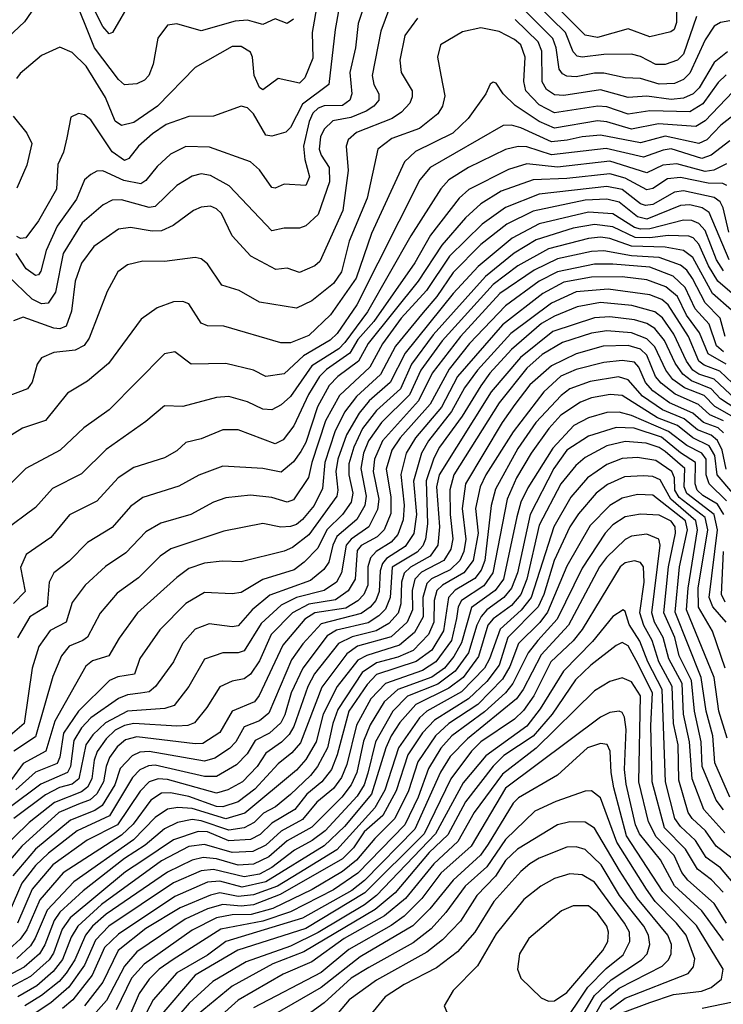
# Model space of a CAD drawing. Extents: x 1308313 to 1441400, y 959662 to 1036319.
# Tile 441 of 656: x 1375474 to 1377764, y 1022160 to 1025367. Entities that reach past the tile are written whole.
import ezdxf

# ---------------------------------------------------------------- set-up
doc = ezdxf.new("R2010")
doc.units = 0

msp = doc.modelspace()

# ---------------------------------------------------------------- linework, layer by layer
at = {"layer": '0CON10XD'}
for points in [[(1376542.2, 1025565), (1376501, 1025335), (1376479.8, 1025155), (1376395, 1025091), (1376355, 1025015.5), (1376340.2, 1024999.8), (1376295, 1024987.3), (1376275, 1024990.4), (1376235, 1025059.6), (1376215, 1025080), (1376195, 1025084.5), (1376105, 1025052.1), (1376025, 1025051.6), (1375950.5, 1025025), (1375906.7, 1024995), (1375860.9, 1024955), (1375829.6, 1024915), (1375815, 1024908.2), (1375775, 1024936.5), (1375705, 1025040.4), (1375685, 1025056.7), (1375665, 1025060.6), (1375640.9, 1025049.1), (1375627.8, 1024982.2)], [(1376600.7, 1025429.3), (1376575.8, 1025354.2), (1376566.6, 1025275), (1376548.5, 1025195), (1376555.2, 1025125), (1376549, 1025105), (1376525, 1025087.6), (1376465, 1025085.6), (1376445, 1025078.3), (1376428.1, 1025061.9), (1376416.1, 1025035), (1376397.3, 1024955), (1376401.8, 1024911.8), (1376417.6, 1024855), (1376405, 1024826.5), (1376335, 1024830.8), (1376305, 1024818.5), (1376295, 1024820), (1376255, 1024877.6), (1376225, 1024903.9), (1376091.9, 1024951.9), (1376015, 1024953.3), (1375965, 1024928.4), (1375921.2, 1024888.8), (1375885, 1024842.6), (1375868.1, 1024831.8), (1375812.9, 1024842.9), (1375745, 1024874.1), (1375725, 1024872.9), (1375705, 1024862.9), (1375684.7, 1024845), (1375658.4, 1024781.6), (1375595.8, 1024694.2), (1375559.7, 1024615), (1375542.4, 1024547.6), (1375535, 1024535.4), (1375525, 1024533.2), (1375495, 1024555.7), (1375462, 1024605)], [(1376365, 1025368.2), (1376345, 1025354.3), (1376305, 1025369.5), (1376265, 1025351.2), (1376238.4, 1025358.4), (1376215, 1025364.8), (1376175, 1025361.5), (1376065, 1025330.4), (1375985, 1025352.7), (1375955, 1025349.1), (1375923.8, 1025306.2), (1375908.3, 1025221.7), (1375894.6, 1025185), (1375879.9, 1025170.1), (1375855, 1025158.2), (1375815, 1025154.6), (1375795, 1025171.8), (1375717, 1025275), (1375645, 1025456.9)], [(1375837.7, 1025432.3), (1375775.7, 1025325), (1375765, 1025320), (1375745, 1025344.5), (1375715, 1025402.4)], [(1377612.2, 1025395), (1377612.1, 1025357.9), (1377604.5, 1025335), (1377593.1, 1025326.9), (1377525, 1025310.7), (1377455, 1025337), (1377355, 1025308.4), (1377315, 1025316.4), (1377195.9, 1025435.9)], [(1375535, 1025425.4), (1375489.9, 1025360.1), (1375398.2, 1025275)], [(1376677.6, 1025405), (1376649.7, 1025329.7), (1376621, 1025185), (1376626.6, 1025155), (1376643.3, 1025125), (1376642.6, 1025105), (1376626.5, 1025085), (1376601.2, 1025068.8), (1376551.6, 1025048.4), (1376492.8, 1025037.2), (1376465, 1025010.6), (1376453.6, 1024985), (1376449.2, 1024945), (1376454.8, 1024925), (1376480.9, 1024885), (1376481.9, 1024838.1), (1376445, 1024732.3), (1376405, 1024695.3), (1376385, 1024687.3), (1376335, 1024687.3), (1376295, 1024679.3), (1376156, 1024826), (1376095, 1024859.5), (1376065, 1024864.7), (1376035, 1024856.5), (1375985, 1024826.3), (1375915, 1024757.8), (1375895, 1024754.8), (1375805, 1024779.8), (1375775, 1024779.3), (1375745.8, 1024764.2), (1375677.4, 1024705), (1375614.9, 1024605), (1375590.5, 1024479.5), (1375566.7, 1024443.3), (1375545, 1024441.5), (1375515, 1024456.6), (1375435, 1024532.8)], [(1376443.6, 1025423.6), (1376426, 1025325), (1376428.2, 1025241.8), (1376402.3, 1025177.7), (1376385, 1025159.6), (1376315, 1025175.4), (1376265, 1025138.5), (1376255, 1025145.9), (1376237.3, 1025185), (1376232.2, 1025245), (1376225, 1025260.7), (1376195, 1025279.4), (1376165, 1025279.1), (1376045, 1025211.1), (1375922.4, 1025085), (1375845, 1025032.3), (1375805, 1025022.5), (1375785, 1025036.4), (1375753.4, 1025113.4), (1375690.2, 1025215), (1375645, 1025260), (1375605, 1025276.9), (1375545, 1025249.5), (1375475, 1025191.1), (1375463.3, 1025175)], [(1377676.7, 1025376.7), (1377635, 1025254.7), (1377615, 1025234.8), (1377575, 1025220.3), (1377545, 1025221.2), (1377495, 1025246.6), (1377465, 1025254), (1377375, 1025253.5), (1377305, 1025244.8), (1377288.3, 1025248.3), (1377275, 1025262.3), (1377250.5, 1025325), (1377158.2, 1025415)], [(1376768.9, 1025371.1), (1376727.9, 1025315), (1376711.6, 1025235), (1376715.9, 1025195), (1376751.1, 1025135), (1376751.7, 1025115), (1376744.2, 1025095), (1376717.1, 1025065), (1376686.5, 1025045), (1376570.6, 1024999.4), (1376542.6, 1024975), (1376537.1, 1024955), (1376542.8, 1024875), (1376525.5, 1024745), (1376450.5, 1024579.5), (1376435, 1024565.3), (1376385, 1024543.6), (1376345, 1024557.2), (1376307.3, 1024552.7), (1376226.2, 1024596.2), (1376165, 1024662.2), (1376130.3, 1024735), (1376115, 1024750.6), (1376095, 1024759.2), (1376065, 1024756.6), (1376040, 1024745), (1375973.4, 1024696.6), (1375935, 1024678.6), (1375905, 1024677.7), (1375835, 1024690.3), (1375795, 1024684.1), (1375715, 1024628.2), (1375675, 1024573.6), (1375654.1, 1024515), (1375642.2, 1024417.8), (1375625, 1024368.7), (1375605, 1024360), (1375585, 1024361.7), (1375485, 1024397.5), (1375453.6, 1024386.4)], [(1377778.2, 1025261.8), (1377735, 1025227.4), (1377685.4, 1025145), (1377666.6, 1025125), (1377635, 1025110.6), (1377595, 1025106.5), (1377515, 1025117.4), (1377455, 1025113.4), (1377365, 1025137.9), (1377245, 1025119.4), (1377215, 1025122.1), (1377189, 1025139), (1377174.4, 1025164.4), (1377173.6, 1025263.6), (1377161.4, 1025295), (1377086.9, 1025366.9)], [(1377785, 1025362.4), (1377755, 1025357.1), (1377735, 1025345.7), (1377705, 1025300.7), (1377655, 1025192.4), (1377635, 1025172), (1377605, 1025158.9), (1377555, 1025156.6), (1377495, 1025175.5), (1377445, 1025177.7), (1377375, 1025192.4), (1377345, 1025192.7), (1377285, 1025181), (1377255, 1025182.8), (1377240.5, 1025190.5), (1377230.5, 1025205), (1377219.9, 1025275), (1377209.3, 1025305), (1377119.7, 1025395)], [(1377773.1, 1025186.9), (1377747.6, 1025162.4), (1377697.3, 1025092.7), (1377655, 1025066.8), (1377525, 1025070.1), (1377455, 1025058.5), (1377385, 1025082.6), (1377355.4, 1025085.4), (1377215, 1025062.8), (1377165, 1025089.6), (1377122, 1025135), (1377115.1, 1025165), (1377119, 1025245), (1377104.8, 1025285), (1377085, 1025302.2), (1377035, 1025328.6), (1376975, 1025339.6), (1376915, 1025327.2), (1376843.6, 1025285), (1376833.8, 1025245), (1376845, 1025186.2), (1376858.1, 1025118.1), (1376849.8, 1025085), (1376835, 1025060), (1376775, 1025012), (1376685, 1024979.6), (1376639.3, 1024945), (1376605.5, 1024785), (1376546.8, 1024645), (1376521, 1024545), (1376495, 1024507), (1376425, 1024451.6), (1376375, 1024426.7), (1376255, 1024446.5), (1376188.6, 1024485), (1376132, 1024502), (1376085, 1024572.1), (1376065, 1024587.9), (1376045, 1024592.3), (1375945, 1024579.7), (1375875, 1024580), (1375825, 1024568.2), (1375793.8, 1024545), (1375758.3, 1024481.8), (1375700.3, 1024329.7), (1375684.2, 1024305.8), (1375655, 1024290), (1375585, 1024283.3), (1375544.7, 1024265.3), (1375530.4, 1024245), (1375514.3, 1024185.7), (1375498.8, 1024165), (1375395.6, 1024125)], [(1377795, 1025132), (1377705, 1025037.5), (1377675, 1025018.4), (1377553, 1025027), (1377465, 1025009.8), (1377385, 1025034.4), (1377355, 1025036.8), (1377215, 1025013.5), (1377165, 1025034.9), (1377086.9, 1025086.9), (1377047.7, 1025125), (1377025, 1025160), (1377015, 1025163.3), (1377005, 1025156.7), (1376991.1, 1025125), (1376934.1, 1025045), (1376883.4, 1024996.6), (1376762.7, 1024937.3), (1376726.5, 1024903.5), (1376619.5, 1024670.5), (1376569.3, 1024525), (1376485.6, 1024405), (1376415, 1024337.9), (1376355, 1024313.9), (1376324.2, 1024314.2), (1376138.7, 1024368.7), (1376085, 1024369.4), (1376065, 1024378.8), (1376025, 1024440.8), (1376005, 1024448.7), (1375975, 1024447.3), (1375921.2, 1024428.8), (1375869.1, 1024390.9), (1375763.3, 1024246.7), (1375695, 1024190), (1375629.8, 1024150.2), (1375558.2, 1024061.8), (1375483.4, 1024036.6), (1375408.8, 1023991.2)], [(1377795, 1025053.7), (1377756.4, 1025023.6), (1377710.4, 1024975), (1377685, 1024963.4), (1377575, 1024986.8), (1377494.4, 1024965.6), (1377365, 1024990.7), (1377305, 1024985.6), (1377256.1, 1024973.9), (1377205, 1024968.4), (1377105, 1025013.9), (1377075, 1025022.7), (1377047.5, 1025022.5), (1376809.7, 1024885), (1376776.9, 1024845), (1376571.7, 1024438.3), (1376507.6, 1024345), (1376485, 1024323.3), (1376397.7, 1024272.2), (1376335, 1024213.3), (1376275, 1024204.2), (1376235, 1024225.3), (1376145, 1024246.5), (1376032, 1024245), (1375978.8, 1024285), (1375945, 1024278.2), (1375765, 1024096.2), (1375682.2, 1024037.8), (1375605.2, 1023964.8), (1375494.4, 1023905.6), (1375395, 1023808.4)], [(1375452.3, 1025052.3), (1375497, 1024997), (1375513.8, 1024963.8), (1375497.4, 1024892.6), (1375465, 1024818.1)], [(1375627.8, 1024982.2), (1375616.2, 1024935), (1375598.3, 1024895), (1375593.7, 1024815), (1375535, 1024711.8), (1375493.8, 1024656.2), (1375476.2, 1024653.8), (1375465, 1024660.7)], [(1377785, 1024972.5), (1377724.2, 1024925.8), (1377694.9, 1024915.1), (1377595, 1024945.7), (1377568.1, 1024941.9), (1377505, 1024919.2), (1377383.3, 1024946.7), (1377205, 1024926.3), (1377125, 1024952.1), (1377096, 1024954), (1377055, 1024943.7), (1376935, 1024885.5), (1376870.8, 1024845), (1376844.4, 1024815.6), (1376747.2, 1024662.8), (1376606.4, 1024415), (1376532, 1024315), (1376512.6, 1024295), (1376425, 1024239.9), (1376355, 1024139.3), (1376325, 1024112.7), (1376295, 1024096.6), (1376265, 1024098.8), (1376215, 1024122.4), (1376155, 1024140), (1376115, 1024136.8), (1376005, 1024107.3), (1375945, 1024109.2), (1375885, 1024058), (1375755, 1023966.5), (1375675, 1023887.8), (1375580.3, 1023839.7), (1375525, 1023778.2), (1375420.3, 1023699.7)], [(1377775, 1024896.8), (1377733.3, 1024876.7), (1377705, 1024872.2), (1377612.8, 1024897.2), (1377567.4, 1024892.6), (1377515, 1024868.1), (1377395, 1024906.3), (1377225, 1024886.5), (1377125, 1024897.4), (1377065, 1024878.8), (1376936, 1024814), (1376904, 1024785), (1376811.1, 1024665), (1376760.3, 1024575), (1376626.5, 1024383.5), (1376575.1, 1024324.9), (1376548.8, 1024281.2), (1376472.2, 1024227.8), (1376449.9, 1024205), (1376414, 1024146), (1376366, 1024044), (1376331.8, 1023998.2), (1376305, 1023985.7), (1376185, 1024030.6), (1376135, 1024031.2), (1376065, 1024001.2), (1376015, 1023989.6), (1375985, 1023962.6), (1375945, 1023939.3), (1375845, 1023908.1), (1375794.8, 1023875.2), (1375725, 1023798.4), (1375635.9, 1023754.1), (1375575, 1023680), (1375495.4, 1023625), (1375477, 1023583), (1375492.1, 1023505), (1375453.3, 1023465)], [(1377776.2, 1024826.2), (1377763.1, 1024833.1), (1377715, 1024834), (1377625, 1024852.8), (1377582.1, 1024847.9), (1377535, 1024816.9), (1377515, 1024813), (1377445, 1024850.7), (1377395, 1024864.7), (1377255, 1024849.4), (1377145, 1024845.6), (1377041.3, 1024808.7), (1376975, 1024767.3), (1376925, 1024721.6), (1376847.7, 1024632.3), (1376771.2, 1024515), (1376608.3, 1024311.7), (1376576.4, 1024255), (1376509.4, 1024205), (1376481.8, 1024175), (1376443.6, 1024106.4), (1376405, 1023989.3), (1376389.3, 1023960.7), (1376365, 1023926.5), (1376325, 1023892.9), (1376265, 1023905.3), (1376135, 1023912.5), (1376056.9, 1023883.1), (1375992.1, 1023847.9), (1375875, 1023810.5), (1375835, 1023781.3), (1375775, 1023712.9), (1375695, 1023664), (1375635, 1023602.8), (1375585, 1023565.4), (1375569.8, 1023535), (1375563.1, 1023456.9), (1375507.4, 1023422.6), (1375466.4, 1023353.6)], [(1377782.6, 1024675), (1377763.8, 1024753.8), (1377753.7, 1024773.7), (1377735, 1024787.7), (1377635, 1024809.8), (1377605, 1024804.9), (1377535, 1024765.1), (1377511.2, 1024761.2), (1377495, 1024767.2), (1377435, 1024813.1), (1377385, 1024823.2), (1377165, 1024798.6), (1377055, 1024755.4), (1376979.5, 1024700.5), (1376873.5, 1024596.5), (1376798.3, 1024485), (1376715.9, 1024395), (1376655, 1024311.5), (1376613.2, 1024235), (1376515, 1024143.3), (1376469.5, 1024060.5), (1376424.4, 1023925), (1376414.4, 1023875.6), (1376365, 1023802.6), (1376345, 1023795.7), (1376295, 1023810.6), (1376225, 1023818.3), (1376145, 1023810), (1376105, 1023795.8), (1376030.6, 1023755), (1375933, 1023727), (1375885, 1023698.4), (1375819.6, 1023630.4), (1375753.5, 1023586.5), (1375687.2, 1023525), (1375645, 1023468.5), (1375625.7, 1023404.3), (1375572.7, 1023377.3), (1375536.2, 1023325), (1375514.8, 1023255), (1375488.8, 1023075), (1375427.8, 1023022.2)], [(1377783.7, 1024585), (1377718.3, 1024738.2), (1377695, 1024754.1), (1377655, 1024763.9), (1377625, 1024761.7), (1377515, 1024717.4), (1377485, 1024724.5), (1377425, 1024772.4), (1377385, 1024781.9), (1377315, 1024778.5), (1377145, 1024743.1), (1377059.3, 1024700.7), (1376975.2, 1024635), (1376885, 1024543.4), (1376831.9, 1024465), (1376787, 1024413), (1376696.9, 1024303.1), (1376648.3, 1024211.7), (1376570.2, 1024139.8), (1376531.3, 1024088.7), (1376499.6, 1024025), (1376466.9, 1023925), (1376459.5, 1023840.5), (1376432.1, 1023785), (1376395, 1023739.4), (1376375, 1023722.9), (1376355, 1023716.4), (1376324.1, 1023714.1), (1376265, 1023725.7), (1376138.9, 1023701.1), (1375966.2, 1023643.8), (1375930.7, 1023619.3), (1375860.7, 1023549.3), (1375791.2, 1023498.8), (1375736.2, 1023433.8), (1375694.5, 1023355.5), (1375679.5, 1023345), (1375635, 1023327), (1375610, 1023295), (1375582.1, 1023227.9), (1375525, 1023031.7), (1375454.9, 1022985.1)], [(1377765, 1024548.3), (1377742.5, 1024585), (1377705, 1024679.8), (1377685, 1024702.7), (1377662.2, 1024712.2), (1377635, 1024713.5), (1377525, 1024685.4), (1377495, 1024684.5), (1377475, 1024689.7), (1377405, 1024734), (1377325, 1024740.1), (1377165, 1024702), (1377077.3, 1024655), (1376966.6, 1024563.4), (1376884.9, 1024475), (1376729.1, 1024280.9), (1376680.3, 1024185), (1376611.6, 1024125), (1376579.3, 1024085), (1376537.9, 1024015), (1376509.5, 1023935), (1376502.9, 1023895), (1376510, 1023835), (1376505.7, 1023815), (1376415, 1023688.8), (1376361.7, 1023648.3), (1376335, 1023636), (1376195, 1023601.1), (1376133.2, 1023603.2), (1376075, 1023597), (1376025, 1023579.5), (1375985, 1023550.3), (1375857.2, 1023435), (1375797.3, 1023352.7), (1375764.5, 1023295.5), (1375711.2, 1023278.8), (1375689, 1023261), (1375587.8, 1023082.2), (1375558.5, 1022985), (1375485.4, 1022944.6), (1375447.3, 1022892.7)], [(1377840.1, 1024435), (1377746, 1024515), (1377716, 1024565), (1377685, 1024635.5), (1377665.8, 1024655.8), (1377651.7, 1024661.7), (1377584.3, 1024664.3), (1377525, 1024656.4), (1377477.3, 1024657.3), (1377405, 1024691.9), (1377345, 1024699.8), (1377275, 1024687.4), (1377155, 1024649.5), (1377084, 1024606), (1376990.2, 1024529.8), (1376819.5, 1024340.5), (1376749.5, 1024245), (1376713.7, 1024165), (1376635.9, 1024094.1), (1376590, 1024035), (1376561.4, 1023975), (1376545, 1023920), (1376545.5, 1023885), (1376557.9, 1023825), (1376553, 1023795), (1376524.6, 1023755.4), (1376474.2, 1023705), (1376443.9, 1023646.1), (1376400, 1023600), (1376367.5, 1023575), (1376265, 1023543.9), (1376195, 1023501.7), (1376165, 1023497.5), (1376075, 1023501), (1376015, 1023465.3), (1375930.6, 1023379.4), (1375865, 1023286.4), (1375847.1, 1023235), (1375792.9, 1023227.1), (1375766, 1023215), (1375665.2, 1023114.8), (1375616.7, 1023043.3), (1375605.1, 1022964.9), (1375595.7, 1022944.3), (1375525, 1022915.7), (1375461.4, 1022858.6)], [(1377791.1, 1024421.1), (1377729.4, 1024475), (1377665, 1024592.2), (1377635, 1024615.1), (1377575, 1024626.2), (1377465, 1024628.6), (1377395, 1024654.3), (1377365, 1024658.4), (1377325, 1024654.4), (1377195, 1024619.9), (1377095.1, 1024564.9), (1377015, 1024504.6), (1376848.8, 1024321.2), (1376779.5, 1024225), (1376743, 1024145), (1376652.1, 1024055), (1376609, 1023995), (1376593.5, 1023955), (1376584.3, 1023905), (1376601.4, 1023815), (1376597.9, 1023785), (1376571.4, 1023738.6), (1376506.7, 1023683.3), (1376493.3, 1023655), (1376480.1, 1023599.9), (1376464.2, 1023575.8), (1376420.1, 1023539.9), (1376287.8, 1023492.2), (1376230.2, 1023445), (1376185, 1023393.1), (1376165, 1023389.3), (1376091, 1023399), (1376045, 1023381.6), (1376003.8, 1023335), (1375974.2, 1023275), (1375916.4, 1023195), (1375895, 1023178.3), (1375866.9, 1023173.1), (1375825, 1023168.1), (1375795, 1023156.5), (1375705, 1023093.3), (1375675, 1023060.7), (1375650.5, 1023019.5), (1375638.9, 1022935), (1375629.4, 1022915), (1375543, 1022877), (1375439.8, 1022800.2)], [(1377769.8, 1024335), (1377754.4, 1024395), (1377704.9, 1024445), (1377664, 1024524), (1377645, 1024551.2), (1377625, 1024567.1), (1377555, 1024592.1), (1377465, 1024597.3), (1377375.6, 1024614.4), (1377335, 1024611.5), (1377225, 1024588), (1377149, 1024551), (1377037.3, 1024475), (1376909, 1024335), (1376816.7, 1024215), (1376772.2, 1024125), (1376654.8, 1023995.2), (1376628.9, 1023935), (1376624.7, 1023895.3), (1376642.8, 1023805), (1376638.7, 1023771.3), (1376610, 1023715), (1376553.3, 1023675), (1376537.1, 1023655), (1376520.9, 1023565), (1376505.1, 1023534.9), (1376465, 1023507.4), (1376375, 1023485.3), (1376325, 1023460.4), (1376259.9, 1023400.1), (1376205, 1023311.3), (1376185, 1023305.2), (1376135, 1023304.3), (1376075, 1023284.7), (1376024.7, 1023195), (1375976.6, 1023133.4), (1375946.8, 1023123.2), (1375825, 1023114.4), (1375752.8, 1023077.2), (1375711.9, 1023038.1), (1375689.5, 1023005), (1375666, 1022894), (1375645, 1022877.7), (1375604, 1022866), (1375557.5, 1022842.5), (1375455, 1022765.1)], [(1377765, 1024284.5), (1377741.8, 1024305), (1377717.9, 1024375), (1377672.4, 1024425), (1377640.3, 1024495), (1377601.2, 1024531.2), (1377525, 1024560.5), (1377405, 1024570.7), (1377345, 1024570.6), (1377224.5, 1024545.5), (1377165.4, 1024514.6), (1377055, 1024435.1), (1376938, 1024312), (1376871.8, 1024228.2), (1376809.7, 1024115), (1376712.9, 1024005), (1376684.8, 1023964.8), (1376666.9, 1023903.1), (1376682.3, 1023812.3), (1376681.5, 1023758.5), (1376660.3, 1023705), (1376637.7, 1023682.3), (1376585.7, 1023654.3), (1376572.2, 1023637.8), (1376565.8, 1023545), (1376543.2, 1023506.8), (1376502.4, 1023477.6), (1376415, 1023463.2), (1376362.3, 1023435), (1376292.8, 1023365), (1376255, 1023278.6), (1376225, 1023235.7), (1376205, 1023220.3), (1376165, 1023212.6), (1376125, 1023194.1), (1376083.6, 1023126.4), (1376043, 1023077), (1376021.5, 1023068.5), (1375985, 1023065.7), (1375845, 1023074.7), (1375815, 1023068.1), (1375785, 1023052.7), (1375755.4, 1023025), (1375726.5, 1022983.5), (1375716.8, 1022955), (1375709, 1022895), (1375695, 1022867), (1375675, 1022852), (1375587.4, 1022817.4), (1375505, 1022752), (1375404.3, 1022655)], [(1377773.4, 1024245), (1377715, 1024279), (1377687.1, 1024347.1), (1377644.6, 1024404.6), (1377614.9, 1024464.9), (1377576.9, 1024496.9), (1377515, 1024519.5), (1377435, 1024529.1), (1377335, 1024527.8), (1377245, 1024511.6), (1377176.6, 1024475), (1377045, 1024373.1), (1376899.4, 1024205), (1376846.6, 1024105), (1376762.1, 1024005), (1376731.8, 1023955), (1376714.2, 1023885.8), (1376725, 1023785.7), (1376722.3, 1023737.7), (1376705, 1023690.6), (1376683.5, 1023665), (1376634, 1023635), (1376615.5, 1023614.5), (1376607.5, 1023585), (1376606.8, 1023525), (1376594.3, 1023495), (1376575, 1023474.3), (1376535, 1023450.8), (1376435.1, 1023434.9), (1376401.8, 1023415), (1376330.6, 1023329.4), (1376253.7, 1023166.3), (1376237.7, 1023145), (1376165.1, 1023114.9), (1376125.2, 1023045), (1376070.1, 1023009.9), (1376045, 1023008.1), (1375855, 1023031.2), (1375818.6, 1023021.4), (1375791.5, 1022998.5), (1375766.3, 1022963.7), (1375754.9, 1022935), (1375746.7, 1022885), (1375725, 1022846.1), (1375703.8, 1022826.2), (1375665, 1022811.9), (1375601.2, 1022785), (1375481.1, 1022675), (1375418.1, 1022601.9)], [(1377835, 1024143.8), (1377752.5, 1024222.5), (1377701.8, 1024241.8), (1377685, 1024254.9), (1377650.6, 1024335), (1377585, 1024437.8), (1377563.8, 1024455), (1377525, 1024470.7), (1377389.5, 1024489.5), (1377285, 1024479.9), (1377205, 1024443.8), (1377072.7, 1024345), (1376963.6, 1024225), (1376922.3, 1024167.7), (1376879, 1024091), (1376804.4, 1023995), (1376781.5, 1023955), (1376756.3, 1023863.7), (1376765.3, 1023755), (1376756.4, 1023693.6), (1376728.5, 1023651.4), (1376667.7, 1023612.3), (1376654.6, 1023595.4), (1376647.7, 1023572.3), (1376643.7, 1023505), (1376633.1, 1023475), (1376615, 1023453.2), (1376585, 1023432.5), (1376455, 1023399.8), (1376395.8, 1023334.2), (1376358.4, 1023281.6), (1376285, 1023108.9), (1376255, 1023083.9), (1376205, 1023064), (1376177.7, 1023015), (1376157.1, 1022992.9), (1376108.6, 1022961.4), (1376075, 1022952.2), (1375895, 1022983.8), (1375865, 1022981.4), (1375840.3, 1022969.7), (1375801.5, 1022928.5), (1375783.5, 1022875), (1375742.6, 1022807.4), (1375719, 1022791), (1375639.7, 1022760.3), (1375525, 1022665.4), (1375451.5, 1022578.5)], [(1377838.7, 1024098.7), (1377735, 1024195.5), (1377685, 1024212), (1377665.1, 1024225.1), (1377644.5, 1024255), (1377602.7, 1024342.7), (1377565.8, 1024395.8), (1377541.2, 1024415), (1377466.4, 1024436.4), (1377365, 1024445.4), (1377288.7, 1024431.3), (1377215, 1024400.8), (1377172.9, 1024377.1), (1377075, 1024292.2), (1377004.1, 1024215), (1376975.5, 1024174.5), (1376913.7, 1024075), (1376840.5, 1023975), (1376821.6, 1023938.4), (1376797.4, 1023865), (1376801.7, 1023725), (1376795.4, 1023674.6), (1376786.4, 1023653.6), (1376767.5, 1023632.5), (1376686.1, 1023583.9), (1376679.5, 1023485), (1376665, 1023447.4), (1376643.2, 1023425), (1376607.8, 1023402.2), (1376505, 1023378.3), (1376475, 1023360.2), (1376395.1, 1023254.9), (1376358, 1023175), (1376337.2, 1023102.8), (1376323.6, 1023076.4), (1376286.6, 1023043.4), (1376240.9, 1023019.1), (1376214.2, 1022975.8), (1376179.7, 1022940.3), (1376115, 1022901.8), (1376075, 1022901.8), (1375915, 1022938.7), (1375892.8, 1022937.2), (1375865, 1022923.9), (1375841.1, 1022898.9), (1375766.2, 1022773.8), (1375661.5, 1022725), (1375567.3, 1022652.7), (1375525, 1022612.4), (1375481, 1022555), (1375441.8, 1022465)], [(1377805, 1024099.2), (1377755, 1024132.2), (1377724.2, 1024164.2), (1377660.5, 1024190.5), (1377632.7, 1024212.7), (1377607.7, 1024247.7), (1377572.3, 1024322.3), (1377541.1, 1024361.1), (1377515, 1024377.4), (1377475, 1024389.7), (1377395, 1024399.2), (1377345, 1024395.6), (1377209.1, 1024350.9), (1377103.8, 1024266.2), (1377008.3, 1024155), (1376839.6, 1023885), (1376830.9, 1023845), (1376840.1, 1023715), (1376835.1, 1023655), (1376810.5, 1023619.5), (1376746.1, 1023583.9), (1376725.2, 1023564.8), (1376716.2, 1023535), (1376715.1, 1023464.9), (1376705.7, 1023434.3), (1376675, 1023400.5), (1376633.9, 1023376.1), (1376556.5, 1023356.5), (1376511.2, 1023335), (1376433.2, 1023236.8), (1376411.4, 1023195), (1376366.7, 1023065), (1376351.4, 1023038.6), (1376326.4, 1023013.6), (1376275, 1022978.3), (1376246.7, 1022935), (1376198.7, 1022885), (1376151.7, 1022858.3), (1376115, 1022848.3), (1375955, 1022892.2), (1375925, 1022894.9), (1375895.4, 1022884.6), (1375865.9, 1022854.1), (1375792.1, 1022745), (1375694, 1022695), (1375581.4, 1022615), (1375515, 1022535.2), (1375466.8, 1022425)], [(1377791.8, 1024075), (1377737, 1024107), (1377702.3, 1024142.3), (1377637.7, 1024167.7), (1377600.4, 1024195), (1377576.9, 1024225), (1377541, 1024301), (1377515, 1024326.8), (1377465, 1024346.6), (1377385, 1024353.7), (1377335, 1024345.9), (1377240.3, 1024315), (1377174.1, 1024275.9), (1377125, 1024231.7), (1377035, 1024119.4), (1376886.9, 1023885), (1376874.2, 1023835.8), (1376875.5, 1023755), (1376884, 1023676), (1376877.7, 1023642.3), (1376854, 1023605), (1376782.2, 1023567.8), (1376760.3, 1023545), (1376751.9, 1023508.1), (1376752.9, 1023445), (1376735.6, 1023405), (1376682.9, 1023357.1), (1376573.8, 1023326.2), (1376538.5, 1023301.5), (1376456.9, 1023193.1), (1376388, 1023012), (1376360.3, 1022979.7), (1376315, 1022943.8), (1376239.5, 1022860.5), (1376185, 1022819.9), (1376135, 1022803), (1376115, 1022804.2), (1376025, 1022837.3), (1375965, 1022848.9), (1375935, 1022847.5), (1375900.5, 1022825), (1375842.9, 1022747.1), (1375805, 1022711.1), (1375615, 1022588.7), (1375539.4, 1022500.6), (1375496.9, 1022403.1), (1375475, 1022372.3), (1375440.1, 1022339.9)], [(1377765, 1024060.4), (1377720.1, 1024080.1), (1377683.4, 1024113.4), (1377607.2, 1024147.2), (1377562.5, 1024182.5), (1377543.8, 1024205), (1377515, 1024274), (1377495, 1024293.6), (1377455, 1024305.1), (1377373.3, 1024303.3), (1377285, 1024278.8), (1377205, 1024239.2), (1377135, 1024177.6), (1377086.1, 1024113.9), (1377044.4, 1024055), (1376925.4, 1023855), (1376913.7, 1023775), (1376926.1, 1023675), (1376920, 1023635), (1376906.3, 1023605), (1376875.2, 1023575), (1376814.1, 1023545.9), (1376799.3, 1023530.7), (1376786.5, 1023485), (1376787.4, 1023422.6), (1376759.1, 1023370.9), (1376710.1, 1023329.9), (1376603.4, 1023296.6), (1376575, 1023280.9), (1376507, 1023195), (1376461.5, 1023105), (1376438.6, 1023015), (1376405, 1022957.4), (1376375, 1022922.8), (1376207.1, 1022782.9), (1376145, 1022764.4), (1376035, 1022798.1), (1375988.5, 1022801.5), (1375954.5, 1022795.5), (1375915, 1022768.2), (1375844, 1022696), (1375650.5, 1022559.5), (1375563, 1022467), (1375524.8, 1022375.2), (1375508.9, 1022351.1), (1375465, 1022309.9)], [(1377765, 1024020.8), (1377747.6, 1024037.6), (1377699.7, 1024055), (1377665, 1024085.5), (1377589.1, 1024119.1), (1377535, 1024158.2), (1377510.5, 1024185), (1377489.5, 1024235), (1377475, 1024250.9), (1377435, 1024256.7), (1377375, 1024250.5), (1377285, 1024227), (1377235, 1024205.4), (1377180.3, 1024155), (1377079.7, 1024025), (1376991.4, 1023885), (1376973, 1023845), (1376957.7, 1023775), (1376966, 1023695), (1376949.8, 1023605), (1376919.6, 1023565), (1376849.7, 1023525), (1376832.2, 1023507.8), (1376823.3, 1023475), (1376822.5, 1023405), (1376804.9, 1023365), (1376755, 1023312.7), (1376705, 1023291.1), (1376635, 1023272), (1376589.2, 1023240.9), (1376509.4, 1023120.6), (1376492.9, 1023075), (1376475.5, 1022995), (1376443.2, 1022935), (1376420.9, 1022905), (1376355, 1022843.2), (1376306.5, 1022803.5), (1376267.6, 1022782.4), (1376237.6, 1022752.4), (1376205, 1022734.5), (1376155, 1022726.9), (1376065, 1022758.3), (1376035, 1022761.8), (1375987.4, 1022752.6), (1375945, 1022731.4), (1375882, 1022678), (1375815.1, 1022634.9), (1375680.7, 1022529.3), (1375605, 1022459.9), (1375586.4, 1022433.6), (1375556.1, 1022353.9), (1375537.9, 1022325), (1375488.5, 1022281.5), (1375417.2, 1022242.8)], [(1377773.2, 1023903.2), (1377760.4, 1023965), (1377745, 1023996.4), (1377725, 1024013.1), (1377680.6, 1024030.6), (1377636.8, 1024066.8), (1377566, 1024096), (1377500.9, 1024140.9), (1377455, 1024194.1), (1377423.3, 1024203.3), (1377331.3, 1024188.7), (1377265, 1024164.2), (1377236.7, 1024143.3), (1377153.8, 1024055), (1377095, 1023970), (1377022.4, 1023837.6), (1377008.3, 1023785), (1376988.4, 1023605), (1376975.8, 1023574.2), (1376955, 1023547.3), (1376891.4, 1023508.6), (1376869.3, 1023485), (1376853.5, 1023376.5), (1376815, 1023313.2), (1376765, 1023276.5), (1376635, 1023234.4), (1376605, 1023201.8), (1376545.1, 1023115), (1376507.7, 1022972.3), (1376488.5, 1022925), (1376456.9, 1022885), (1376408.5, 1022845), (1376369.8, 1022795), (1376295, 1022750.4), (1376256.9, 1022713.1), (1376225, 1022697.2), (1376155, 1022692.2), (1376085, 1022721.6), (1376055, 1022722.6), (1375975, 1022696.1), (1375875, 1022628.9), (1375818.5, 1022591.5), (1375637.9, 1022442.1), (1375612.3, 1022405), (1375583.7, 1022326.3), (1375570.1, 1022305), (1375509.6, 1022250.4), (1375444, 1022216)], [(1377795.4, 1023825), (1377744.1, 1023885), (1377736.9, 1023946.9), (1377718.6, 1023978.6), (1377665, 1024005.3), (1377615, 1024045.6), (1377550.5, 1024070.5), (1377435, 1024142.4), (1377396.1, 1024146.1), (1377335, 1024135.4), (1377298.9, 1024121.1), (1377235, 1024078.9), (1377195.8, 1024035), (1377139.3, 1023955), (1377091.5, 1023875), (1377060.8, 1023805), (1377014.5, 1023565), (1376985, 1023523.3), (1376912.5, 1023475), (1376901.2, 1023455), (1376896.3, 1023416.3), (1376879.2, 1023345), (1376828.6, 1023275), (1376785, 1023246.9), (1376664.8, 1023205), (1376616.4, 1023155), (1376570.5, 1023069.5), (1376538.4, 1022941.6), (1376521.1, 1022898.9), (1376495, 1022863), (1376441.6, 1022818.4), (1376395, 1022761.6), (1376325, 1022723.6), (1376275, 1022678.8), (1376232.5, 1022657.5), (1376165, 1022654.7), (1376075, 1022681), (1376025, 1022674.2), (1375935, 1022627), (1375740.5, 1022485), (1375663.2, 1022415), (1375641.3, 1022378.7), (1375613.6, 1022306.4), (1375583.2, 1022266.8), (1375529.4, 1022220.6), (1375468, 1022185)], [(1377775, 1023799.7), (1377718.1, 1023855), (1377708.1, 1023885), (1377708.5, 1023935), (1377694.7, 1023954.7), (1377645, 1023979.5), (1377586.1, 1024026.1), (1377465, 1024078.2), (1377425, 1024088.9), (1377385, 1024087.5), (1377325, 1024069.9), (1377277.5, 1024045), (1377208.9, 1023971.1), (1377127.7, 1023842.3), (1377105.4, 1023795), (1377092.3, 1023747.7), (1377049.2, 1023545), (1377021.8, 1023508.2), (1376945, 1023452), (1376912.1, 1023337.9), (1376887.4, 1023292.6), (1376856.8, 1023255), (1376815, 1023225.6), (1376704.5, 1023185), (1376660.1, 1023145), (1376615, 1023070.7), (1376592.9, 1023017.1), (1376571, 1022915), (1376552.9, 1022875), (1376522.8, 1022835), (1376425, 1022737.6), (1376345, 1022692.8), (1376285, 1022640.9), (1376235, 1022616.8), (1376185, 1022613.2), (1376115, 1022634), (1376071.4, 1022638.6), (1376035, 1022629.6), (1375955, 1022591.1), (1375755, 1022453.6), (1375711, 1022415), (1375688.6, 1022385), (1375652.9, 1022305), (1375625, 1022261.6), (1375601.9, 1022235), (1375545, 1022189.3), (1375490.1, 1022155)], [(1377765.9, 1023755), (1377745, 1023788.8), (1377697.4, 1023817.4), (1377679.6, 1023835), (1377672.7, 1023855), (1377674.1, 1023925), (1377625, 1023956), (1377563.4, 1024006.6), (1377473.6, 1024036.4), (1377415, 1024038.5), (1377325, 1024010.3), (1377255, 1023964.4), (1377213, 1023905), (1377135.3, 1023755), (1377094, 1023565), (1377074.9, 1023515), (1377050.1, 1023485), (1376995, 1023445.1), (1376976.5, 1023423.5), (1376962, 1023395), (1376934.7, 1023305), (1376891.6, 1023245), (1376835, 1023202.5), (1376736.2, 1023163.8), (1376688.1, 1023115), (1376632.2, 1023015), (1376607.4, 1022912.6), (1376595.1, 1022874.9), (1376572.1, 1022837.9), (1376468.1, 1022725), (1376426.4, 1022693.6), (1376368, 1022662), (1376295, 1022606.1), (1376255, 1022584.6), (1376205.1, 1022575.1), (1376105, 1022599.6), (1376064.7, 1022595), (1375974.4, 1022555.6), (1375764.2, 1022415), (1375720.9, 1022369.1), (1375685, 1022288.1), (1375633.5, 1022216.5), (1375575.2, 1022165), (1375505, 1022118.9)], [(1377773.2, 1023405), (1377730.6, 1023455), (1377717.7, 1023485), (1377745.1, 1023705), (1377734.7, 1023755), (1377645, 1023823.5), (1377636.5, 1023845), (1377638.5, 1023905), (1377575, 1023960.9), (1377555, 1023974), (1377512.8, 1023987.2), (1377445, 1023993.1), (1377385, 1023978.6), (1377315, 1023940.7), (1377283.7, 1023915), (1377235.1, 1023855), (1377165, 1023720.9), (1377124.4, 1023545), (1377104.7, 1023495), (1377075, 1023459.4), (1377015, 1023415.1), (1376997.5, 1023395), (1376967.5, 1023292.5), (1376917.1, 1023225), (1376870.5, 1023189.5), (1376763.1, 1023136.9), (1376711.8, 1023078.2), (1376682.7, 1023035), (1376665.3, 1022995), (1376619.6, 1022845), (1376530.8, 1022739.2), (1376465, 1022676), (1376275, 1022559.1), (1376197.7, 1022542.3), (1376125, 1022560.8), (1376085, 1022557.5), (1375979, 1022511), (1375795, 1022388.6), (1375749.9, 1022345), (1375709.8, 1022255), (1375647.1, 1022175), (1375613.7, 1022146.3)], [(1377770.7, 1023255), (1377728.9, 1023375), (1377683.3, 1023453.3), (1377682.2, 1023515), (1377713.4, 1023705), (1377704.9, 1023745), (1377620.9, 1023810.9), (1377606.9, 1023835), (1377604.9, 1023875), (1377597.1, 1023895), (1377545, 1023930.8), (1377485, 1023940.9), (1377435, 1023937.5), (1377385, 1023918.1), (1377322.7, 1023875), (1377267.9, 1023812.1), (1377212.1, 1023715), (1377139.3, 1023485), (1377106.7, 1023443.3), (1377038, 1023382), (1377003.3, 1023285), (1376986.6, 1023255), (1376911.9, 1023178.1), (1376799.7, 1023115), (1376775, 1023093.4), (1376706.6, 1022995), (1376662.7, 1022857.3), (1376630.4, 1022799.6), (1376506.3, 1022663.7), (1376382.7, 1022587.3), (1376312.8, 1022545), (1376235, 1022516.5), (1376185, 1022511.6), (1376125, 1022523.1), (1376095, 1022516.2), (1375996.1, 1022475), (1375885, 1022407.6), (1375794, 1022335), (1375745, 1022232.3), (1375685.2, 1022155)], [(1377776.8, 1023026.8), (1377749.5, 1023115), (1377734.2, 1023225), (1377644.2, 1023445), (1377649.8, 1023515), (1377680.2, 1023705), (1377674.9, 1023735), (1377593.3, 1023805), (1377558.5, 1023868.5), (1377535, 1023878.6), (1377505, 1023881.6), (1377442.2, 1023877.8), (1377386.8, 1023853.2), (1377350.8, 1023825), (1377292.9, 1023757.1), (1377264.9, 1023715.1), (1377214.1, 1023605), (1377179.9, 1023495), (1377161.1, 1023455), (1377062.6, 1023355), (1377034.7, 1023265), (1376995, 1023211.9), (1376934.9, 1023155), (1376824, 1023086), (1376785, 1023043.9), (1376737.7, 1022972.3), (1376699.7, 1022855), (1376656.3, 1022775), (1376595, 1022721.9), (1376560.5, 1022669.5), (1376525, 1022633.8), (1376322.3, 1022517.7), (1376235, 1022484.4), (1376195, 1022479.6), (1376135, 1022485.3), (1376085, 1022470.8), (1376012.6, 1022437.4), (1375855, 1022331.4), (1375815.1, 1022285), (1375756.9, 1022173.1), (1375697.2, 1022105)], [(1377785.1, 1022835), (1377736.8, 1022946.8), (1377730.4, 1023035), (1377708, 1023115), (1377692.7, 1023225), (1377607.3, 1023437.3), (1377622.2, 1023585), (1377647.4, 1023705), (1377640.8, 1023735), (1377535, 1023817.9), (1377485, 1023820.5), (1377435, 1023808.5), (1377395, 1023784.1), (1377330.6, 1023719.4), (1377255, 1023586.8), (1377192.5, 1023437.5), (1377166.6, 1023403.4), (1377097.9, 1023335), (1377069.4, 1023260.6), (1377045, 1023218.9), (1376965, 1023137), (1376871.3, 1023075), (1376827.1, 1023035), (1376770.4, 1022949.6), (1376739.2, 1022855), (1376694.7, 1022765), (1376629.4, 1022700.6), (1376570.5, 1022629.5), (1376525, 1022592.8), (1376425.6, 1022534.4), (1376297.4, 1022472.6), (1376227.4, 1022452.6), (1376165, 1022451.2), (1376115, 1022442.1), (1376035, 1022401.2), (1375878.8, 1022291.2), (1375837.6, 1022245), (1375787.8, 1022142.2)], [(1377765, 1022793.2), (1377740.5, 1022825), (1377695.7, 1022935), (1377692.2, 1023015), (1377670, 1023115), (1377660.3, 1023215), (1377620.2, 1023295), (1377606.2, 1023355), (1377570.5, 1023435), (1377585.8, 1023585), (1377608.9, 1023695), (1377608, 1023715), (1377595, 1023733.1), (1377555, 1023752.7), (1377495, 1023756.1), (1377445, 1023747.4), (1377405, 1023721.3), (1377379.3, 1023695), (1377305, 1023581), (1377223.7, 1023415), (1377160.5, 1023345), (1377129.5, 1023305), (1377078.6, 1023205), (1377055.7, 1023174.3), (1376987.3, 1023112.7), (1376881, 1023035), (1376845.1, 1022994.9), (1376805, 1022928.6), (1376771, 1022835), (1376727.2, 1022745), (1376575, 1022587.3), (1376495, 1022532.9), (1376355, 1022461.8), (1376265, 1022431.1), (1376128.8, 1022405), (1375973.5, 1022306.5), (1375928.1, 1022275), (1375895, 1022242.2), (1375862.5, 1022195), (1375832.1, 1022125)], [(1377769.1, 1022719.1), (1377700.4, 1022795), (1377662.4, 1022895), (1377654.4, 1023015), (1377634.4, 1023105), (1377630.2, 1023205), (1377586.8, 1023285), (1377568.6, 1023355), (1377540.6, 1023405), (1377531.5, 1023435), (1377558.7, 1023655), (1377554.7, 1023675), (1377515, 1023691.2), (1377465, 1023684.4), (1377445, 1023673.5), (1377384.5, 1023615.5), (1377361.4, 1023585), (1377260, 1023395), (1377171.4, 1023298.6), (1377113, 1023185), (1377091.4, 1023155), (1376931.6, 1023025), (1376875, 1022967.2), (1376843.6, 1022916.4), (1376759.8, 1022730.2), (1376596.8, 1022563.2), (1376555, 1022531.4), (1376395, 1022440.9), (1376145, 1022365.1), (1376085, 1022320), (1375985, 1022262.9), (1375908.9, 1022175), (1375865.9, 1022095)], [(1377770, 1023470), (1377758.3, 1023495), (1377764.9, 1023635)], [(1377793.6, 1022635), (1377741.5, 1022675), (1377706.7, 1022725), (1377662.5, 1022765), (1377649.6, 1022785), (1377619.9, 1022889.9), (1377617.2, 1023005), (1377602.6, 1023075), (1377597.3, 1023195), (1377554.7, 1023275), (1377532.9, 1023345), (1377505.8, 1023394.2), (1377492.2, 1023435), (1377507.1, 1023535), (1377504.5, 1023584.5), (1377495, 1023599.3), (1377475, 1023604.7), (1377445, 1023597.4), (1377428, 1023585), (1377305, 1023381.1), (1377275, 1023343.9), (1377202.3, 1023275), (1377148, 1023165), (1377113.4, 1023116.6), (1377085, 1023089), (1376975, 1023015.4), (1376945.1, 1022985), (1376877.6, 1022895), (1376790.4, 1022715), (1376597.1, 1022522.9), (1376405, 1022407.5), (1376183.8, 1022336.2), (1376045.2, 1022255), (1375925, 1022113.8)], [(1377796, 1022556), (1377755.1, 1022605.1), (1377708.2, 1022638.2), (1377673.6, 1022693.6), (1377625, 1022739), (1377607, 1022765), (1377575.8, 1022885), (1377565.6, 1023185), (1377518.5, 1023275), (1377492.8, 1023342.8), (1377457.6, 1023397.6), (1377445, 1023439.2), (1377438, 1023445), (1377405, 1023423.6), (1377338.7, 1023341.3), (1377244.6, 1023245.4), (1377167.6, 1023122.4), (1377125, 1023066.3), (1376990.9, 1022969.1), (1376918, 1022882), (1376827.3, 1022715), (1376635.8, 1022514.2), (1376595.8, 1022484.2), (1376445, 1022394.3), (1376355, 1022349.4), (1376210.9, 1022299.1), (1376102.5, 1022235), (1376025.6, 1022164.4), (1375991.7, 1022125)], [(1377764.3, 1022525), (1377725.6, 1022565.6), (1377680.2, 1022600.2), (1377641.6, 1022665), (1377572.9, 1022735), (1377532.4, 1022885), (1377528.6, 1023068.6), (1377533.6, 1023175), (1377480.1, 1023280.1), (1377455, 1023327.3), (1377435, 1023338.1), (1377415, 1023328.8), (1377332.7, 1023265), (1377283.2, 1023216.8), (1377207.2, 1023105), (1377145, 1023034), (1377049.8, 1022970.2), (1377015, 1022936.3), (1376925, 1022820), (1376867.6, 1022712.4), (1376806.3, 1022655), (1376696.3, 1022523.7), (1376630.8, 1022469.2), (1376398.5, 1022331.5), (1376297.7, 1022292.3), (1376165, 1022218.9), (1376055, 1022127.8)], [(1377774.5, 1022424.5), (1377735, 1022488.6), (1377648.4, 1022565), (1377629.8, 1022589.8), (1377604.1, 1022645), (1377546, 1022706), (1377520.3, 1022755), (1377489.6, 1022885), (1377494.3, 1023165), (1377465, 1023210.7), (1377435, 1023223.5), (1377395, 1023211.2), (1377345, 1023180.6), (1377155.4, 1022994.6), (1377045, 1022910), (1376953.2, 1022785), (1376899.8, 1022690.2), (1376822, 1022618), (1376729.9, 1022505), (1376661.8, 1022448.2), (1376530.3, 1022375), (1376425, 1022298.5), (1376331.8, 1022258.2), (1376185, 1022174.2), (1376086.6, 1022085)], [(1377765, 1022367.6), (1377694.5, 1022464.5), (1377605, 1022546.2), (1377560.3, 1022630.3), (1377492, 1022715), (1377478.7, 1022745), (1377447.7, 1022877.7), (1377442.9, 1022925), (1377447.7, 1023055), (1377442.2, 1023095), (1377435, 1023110), (1377425, 1023115.3), (1377395, 1023110.4), (1377365, 1023095.2), (1377055, 1022864.5), (1376943.1, 1022675), (1376845, 1022587.8), (1376782.7, 1022505), (1376725, 1022447.5), (1376683, 1022417), (1376545, 1022338.7), (1376455, 1022264.1), (1376235, 1022148.3)], [(1377435, 1022132.2), (1377525, 1022165.9), (1377601.8, 1022191.8), (1377693.4, 1022203.4), (1377725, 1022214.8), (1377758.1, 1022241.9), (1377763.5, 1022275), (1377677.2, 1022417.2), (1377567.6, 1022527.6), (1377449.4, 1022709.4), (1377408, 1022865), (1377398.9, 1022915), (1377396.2, 1022985), (1377386, 1023006), (1377365, 1023009.8), (1377321.8, 1022995), (1377225, 1022906.6), (1377097.1, 1022832.9), (1377080.2, 1022815), (1376998.4, 1022681.6), (1376974.2, 1022645.8), (1376885.1, 1022565), (1376809.2, 1022470.8), (1376753.7, 1022416.3), (1376581.9, 1022315), (1376455, 1022214.9), (1376298.6, 1022125)], [(1377395.7, 1022144.3), (1377445, 1022180.2), (1377649.5, 1022260.5), (1377667.5, 1022282.5), (1377671.5, 1022308.5), (1377642.9, 1022385), (1377611.9, 1022425), (1377542.4, 1022495), (1377514.1, 1022535), (1377417.8, 1022687.8), (1377365, 1022833.2), (1377335, 1022855.3), (1377315, 1022854.1), (1377218.8, 1022821.2), (1377151.2, 1022788.8), (1377055, 1022696.5), (1376995, 1022608.2), (1376924, 1022545), (1376861.2, 1022458.8), (1376813.5, 1022406.5), (1376755, 1022360.7), (1376610.1, 1022279.9), (1376553, 1022245), (1376465, 1022164.8), (1376354.7, 1022085)], [(1377323, 1022085), (1377371.5, 1022168.5), (1377425, 1022212.4), (1377565.7, 1022285), (1377585.7, 1022305), (1377594, 1022325), (1377595.2, 1022355), (1377583.3, 1022385), (1377484.9, 1022504.9), (1377426.5, 1022596.5), (1377345, 1022733.4), (1377315, 1022753.3), (1377265, 1022754.8), (1377225, 1022744.8), (1377094.3, 1022665.7), (1377055, 1022628.7), (1377022.5, 1022577.5), (1376961.9, 1022515), (1376908.8, 1022431.2), (1376850, 1022370), (1376799.4, 1022330.6), (1376635, 1022238.8), (1376546.5, 1022175), (1376445.3, 1022055)], [(1377296.2, 1022105), (1377345, 1022188.6), (1377399.5, 1022240.5), (1377498.3, 1022305), (1377516.4, 1022325), (1377525.2, 1022354.8), (1377520.9, 1022385), (1377505.4, 1022415), (1377426.4, 1022515), (1377366.9, 1022615), (1377315, 1022664.3), (1377285, 1022672.7), (1377255, 1022671.7), (1377165, 1022636.7), (1377135, 1022617.8), (1377105, 1022593.2), (1377017.5, 1022495), (1376955.9, 1022395), (1376899.1, 1022330.9), (1376830.7, 1022279.3), (1376725.1, 1022224.9), (1376664.1, 1022185), (1376605, 1022112.5)], [(1377157, 1022057), (1377205, 1022061.6), (1377235, 1022084.7), (1377323.4, 1022216.6), (1377383.3, 1022276.7), (1377438.6, 1022321.4), (1377459.5, 1022365), (1377458.8, 1022395), (1377442.6, 1022425), (1377345, 1022558.1), (1377305, 1022581.6), (1377264.7, 1022584.7), (1377215, 1022570.3), (1377170, 1022545), (1377115, 1022501.6), (1377025, 1022389.7), (1376964.5, 1022285.5), (1376884.5, 1022205), (1376856, 1022155), (1376863.8, 1022135), (1376891.2, 1022115), (1376985.3, 1022075.3), (1377157, 1022057)], [(1377195, 1022170.8), (1377215, 1022171.6), (1377255, 1022198.6), (1377372.5, 1022335), (1377388.1, 1022365), (1377390.9, 1022395), (1377384.8, 1022415), (1377355, 1022457.2), (1377325, 1022480.6), (1377275, 1022481.2), (1377237.8, 1022465), (1377130.9, 1022375), (1377101.1, 1022325), (1377094.5, 1022275), (1377105.7, 1022245), (1377171.1, 1022181.1), (1377195, 1022170.8)], [(1377695, 1022147.5), (1377795, 1022168.4)]]:
    msp.add_lwpolyline(points, dxfattribs=at)

doc.saveas('drawing.dxf')
